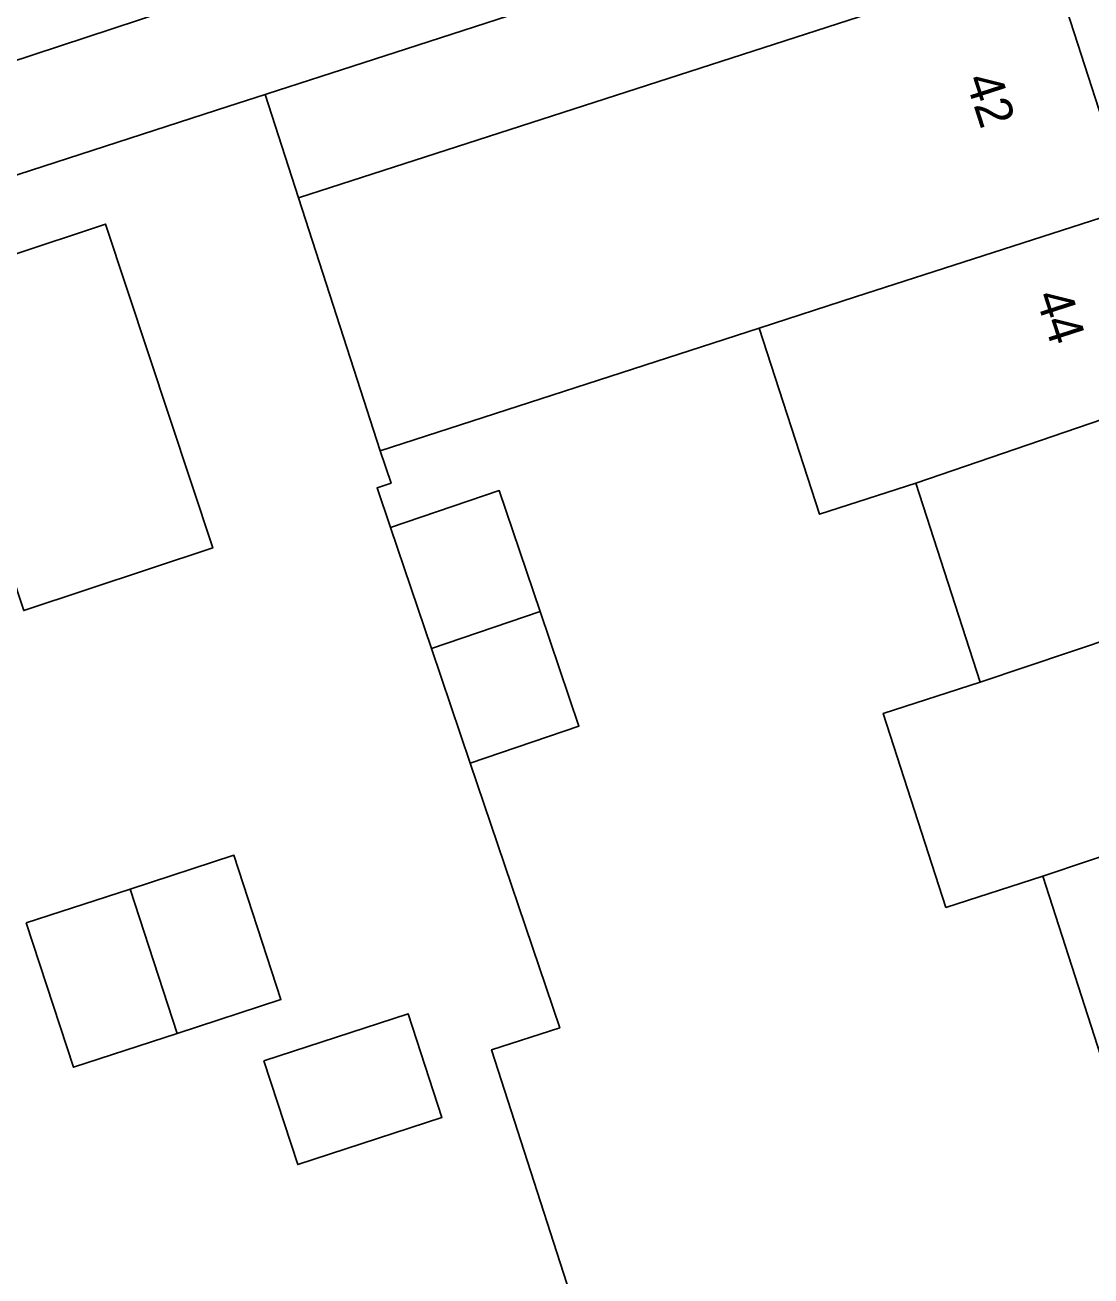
# Model space of a CAD drawing. Extents: x 158086 to 159499, y 382904 to 383981.
# Drawn here: x 159408.64 to 159438.23, y 383093.89 to 383128.59 of the extents above; entities that cross this region are included whole.
import ezdxf

# ---------------------------------------------------------------- set-up
doc = ezdxf.new("R2010")
doc.units = 0
for name, color, linetype in [('IMGEO_Erf', 7, 'Continuous'), ('IMGEO_Pand', 7, 'Continuous'), ('IMGEO_Pand_nummerreeks', 7, 'Continuous'), ('IMGEO_Pand_vergunning_verleend', 7, 'Continuous'), ('IMGEO_Parkeervlak_open', 7, 'Continuous'), ('IMGEO_Voetpad_open', 7, 'Continuous')]:
    doc.layers.add(name, color=color, linetype=linetype)

msp = doc.modelspace()

# ---------------------------------------------------------------- linework, layer by layer
at = {"layer": 'IMGEO_Erf'}
for points in [[(159440.509, 383132.78), (159438.159, 383134.063), (159419.232, 383127.935), (159415.358, 383126.681), (159415.304, 383126.663), (159416.23, 383123.802), (159437.066, 383130.536), (159439.335, 383123.517)], [(159421.592, 383100.164), (159423.481, 383100.772), (159420.995, 383108.115), (159419.919, 383111.293), (159418.782, 383114.654), (159418.41, 383115.753), (159418.802, 383115.886), (159418.498, 383116.783), (159417.768, 383119.042), (159416.23, 383123.802), (159415.304, 383126.663), (159414.274, 383126.33), (159390.38, 383118.594), (159389.785, 383118.212), (159389.346, 383117.658), (159388.299, 383115.652)], [(159438.681, 383099.438), (159436.89, 383104.979), (159434.202, 383104.11), (159432.462, 383109.493), (159435.15, 383110.362), (159433.365, 383115.884), (159430.69, 383115.02), (159429.022, 383120.184), (159418.498, 383116.783), (159418.802, 383115.886), (159418.41, 383115.753), (159418.782, 383114.654), (159421.801, 383115.677), (159422.936, 383112.323), (159424.014, 383109.137), (159420.995, 383108.115), (159423.481, 383100.772), (159421.592, 383100.164), (159425.853, 383086.939)], [(159425.853, 383086.939), (159421.592, 383100.164)]]:
    msp.add_lwpolyline(points, dxfattribs=at)
at = {"layer": 'IMGEO_Pand'}
for points in [[(159429.022, 383120.184), (159431.696, 383121.048), (159439.335, 383123.517), (159437.066, 383130.536), (159416.23, 383123.802), (159417.768, 383119.042), (159418.498, 383116.783)], [(159440.963, 383118.478), (159439.335, 383123.517), (159431.696, 383121.048), (159429.022, 383120.184), (159430.69, 383115.02), (159433.365, 383115.884)], [(159442.761, 383112.916), (159440.963, 383118.478), (159433.365, 383115.884), (159435.15, 383110.362)], [(159421.801, 383115.677), (159418.782, 383114.654), (159419.919, 383111.293), (159422.936, 383112.323)], [(159444.501, 383107.533), (159442.761, 383112.916), (159435.15, 383110.362), (159432.462, 383109.493), (159434.202, 383104.11), (159436.89, 383104.979)], [(159419.919, 383111.293), (159420.995, 383108.115), (159424.014, 383109.137), (159422.936, 383112.323)], [(159444.501, 383107.533), (159436.89, 383104.979), (159438.681, 383099.438), (159446.319, 383101.907)]]:
    msp.add_lwpolyline(points, close=True, dxfattribs=at)
at = {"layer": 'IMGEO_Pand_vergunning_verleend'}
for points in [[(159405.627, 383121.332), (159410.876, 383123.071), (159413.852, 383114.087), (159408.603, 383112.349)], [(159411.557, 383104.621), (159414.438, 383105.561), (159415.744, 383101.558), (159412.863, 383100.618)], [(159408.676, 383103.681), (159411.557, 383104.621), (159412.863, 383100.618), (159409.982, 383099.679)], [(159415.269, 383099.857), (159419.272, 383101.163), (159420.212, 383098.282), (159416.209, 383096.977)]]:
    msp.add_lwpolyline(points, close=True, dxfattribs=at)
at = {"layer": 'IMGEO_Parkeervlak_open'}
msp.add_lwpolyline([(159403.041, 383125.848), (159413.249, 383129.208), (159414.461, 383129.602), (159418.332, 383130.862), (159427.551, 383133.826), (159433.784, 383135.826), (159435.385, 383136.341), (159434.745, 383138.26), (159402.447, 383127.72)], close=True, dxfattribs=at)
at = {"layer": 'IMGEO_Voetpad_open'}
msp.add_lwpolyline([(159388.299, 383115.652), (159389.346, 383117.658), (159389.785, 383118.212), (159390.38, 383118.594), (159414.274, 383126.33), (159415.304, 383126.663), (159415.358, 383126.681), (159419.232, 383127.935), (159438.159, 383134.063), (159435.385, 383136.341), (159433.784, 383135.826), (159427.551, 383133.826), (159418.332, 383130.862), (159414.461, 383129.602), (159413.249, 383129.208), (159403.041, 383125.848), (159398.459, 383124.339), (159397.338, 383123.97), (159394.679, 383123.095), (159394.294, 383123)], dxfattribs=at)

# ---------------------------------------------------------------- texts
at = {"layer": 'IMGEO_Pand_nummerreeks'}
for s, rotation, p in [('42', 287.9142, (159434.734, 383127.088)), ('44', 287.9107, (159436.677, 383121.078))]:
    msp.add_text(s, height=1, rotation=rotation, dxfattribs=at).set_placement(p)

doc.saveas('drawing.dxf')
